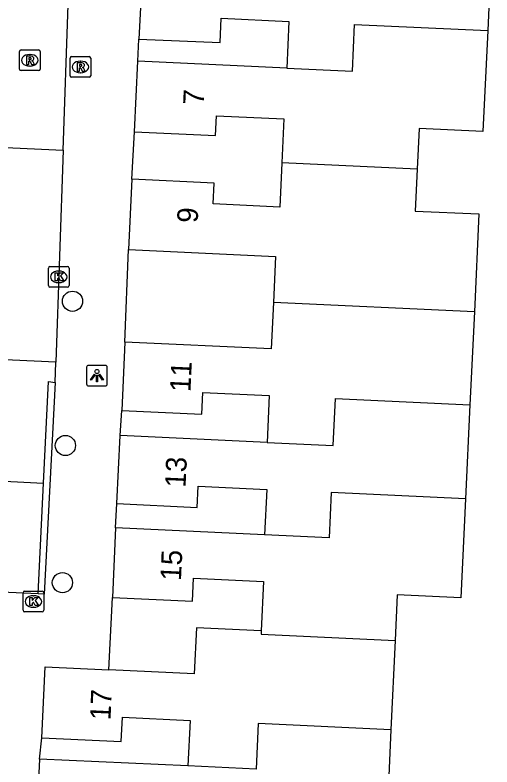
# Model space of a CAD drawing. Extents: x 162990 to 165007, y 383433 to 384336.
# Drawn here: x 164773.82 to 164796.91, y 383817.21 to 383853.63 of the extents above; entities that cross this region are included whole.
import ezdxf

# ---------------------------------------------------------------- set-up
doc = ezdxf.new("R2010")
doc.units = 0
for name, color, linetype in [('IMGEO_Boom', 7, 'Continuous'), ('IMGEO_Kolk', 7, 'Continuous'), ('IMGEO_Lichtpunt', 7, 'Continuous'), ('IMGEO_Muur', 7, 'Continuous'), ('IMGEO_Pand', 7, 'Continuous'), ('IMGEO_Pand_nummerreeks', 7, 'Continuous'), ('IMGEO_Rijbaan_lokaal_open', 7, 'Continuous'), ('IMGEO_Rioolput', 7, 'Continuous'), ('IMGEO_Voetpad_open', 7, 'Continuous')]:
    doc.layers.add(name, color=color, linetype=linetype)

msp = doc.modelspace()

# ---------------------------------------------------------------- linework, layer by layer
at = {"layer": 'IMGEO_Boom'}
for centre in [(164776.603, 383839.768), (164776.257, 383832.781), (164776.113, 383826.138)]:
    msp.add_circle(centre, 0.489, dxfattribs=at)
at = {"layer": 'IMGEO_Kolk'}
for p, q in [((164775.433, 383840.523), (164775.433, 383841.375)), ((164775.508, 383841.449), (164776.36, 383841.449)), ((164775.921, 383841.229), (164775.946, 383841.229)), ((164776.434, 383841.375), (164776.434, 383840.523)), ((164776.36, 383840.449), (164775.508, 383840.449)), ((164775.944, 383840.669), (164775.919, 383840.669)), ((164774.208, 383824.798), (164774.208, 383825.65)), ((164774.283, 383825.724), (164775.135, 383825.724)), ((164774.696, 383825.504), (164774.721, 383825.504)), ((164775.209, 383825.65), (164775.209, 383824.798)), ((164774.719, 383824.944), (164774.694, 383824.944)), ((164775.135, 383824.724), (164774.283, 383824.724))]:
    msp.add_line(p, q, dxfattribs=at)
for points in [[(164775.433, 383840.523), (164775.433, 383841.375)], [(164775.508, 383841.449), (164776.36, 383841.449)], [(164775.754, 383841.149), (164775.877, 383841.149), (164775.877, 383840.998), (164776.007, 383841.149), (164776.171, 383841.149), (164776.025, 383840.998), (164776.178, 383840.749), (164776.026, 383840.749), (164775.941, 383840.913), (164775.877, 383840.846), (164775.877, 383840.749), (164775.754, 383840.749), (164775.754, 383841.149)], [(164776.434, 383841.375), (164776.434, 383840.523)], [(164776.36, 383840.449), (164775.508, 383840.449)], [(164774.208, 383824.798), (164774.208, 383825.65)], [(164774.283, 383825.724), (164775.135, 383825.724)], [(164775.209, 383825.65), (164775.209, 383824.798)], [(164774.529, 383825.424), (164774.652, 383825.424), (164774.652, 383825.273), (164774.782, 383825.424), (164774.946, 383825.424), (164774.8, 383825.273), (164774.953, 383825.024), (164774.801, 383825.024), (164774.716, 383825.188), (164774.652, 383825.121), (164774.652, 383825.024), (164774.529, 383825.024), (164774.529, 383825.424)], [(164775.135, 383824.724), (164774.283, 383824.724)]]:
    msp.add_lwpolyline(points, dxfattribs=at)
for centre, start, end in [((164775.51, 383841.373), 91.552, 178.448), ((164775.51, 383841.373), 91.552, 178.448), ((164776.358, 383841.373), 1.552, 88.448), ((164776.358, 383841.373), 1.552, 88.448), ((164775.51, 383840.525), 181.552, 268.448), ((164775.51, 383840.525), 181.552, 268.448), ((164776.358, 383840.525), 271.552, 358.448), ((164776.358, 383840.525), 271.552, 358.448), ((164774.285, 383825.648), 91.552, 178.448), ((164774.285, 383825.648), 91.552, 178.448), ((164775.133, 383825.648), 1.552, 88.448), ((164775.133, 383825.648), 1.552, 88.448), ((164774.285, 383824.8), 181.552, 268.448), ((164774.285, 383824.8), 181.552, 268.448), ((164775.133, 383824.8), 271.552, 358.448), ((164775.133, 383824.8), 271.552, 358.448)]:
    msp.add_arc(centre, 0.0765, start, end, dxfattribs=at)
for centre, major_axis, ratio, start_param, end_param in [((164775.92, 383840.949), (-0.387, 0.002), 0.722429, 4.712389, 7.853982), ((164775.945, 383840.949), (-0.39, 0.002), 0.717154, 1.570796, 4.712389), ((164774.695, 383825.224), (-0.387, 0.002), 0.722429, 4.712389, 7.853982), ((164774.72, 383825.224), (-0.39, 0.002), 0.717154, 1.570796, 4.712389)]:
    msp.add_ellipse(centre, major_axis=major_axis, ratio=ratio, start_param=start_param, end_param=end_param, dxfattribs=at)
at = {"layer": 'IMGEO_Lichtpunt'}
for p, q in [((164777.286, 383836.568), (164777.286, 383835.761)), ((164777.286, 383836.568), (164777.286, 383835.761)), ((164778.188, 383836.663), (164777.38, 383836.663)), ((164778.188, 383836.663), (164777.38, 383836.663)), ((164778.282, 383835.761), (164778.282, 383836.568)), ((164778.282, 383835.761), (164778.282, 383836.568)), ((164777.38, 383835.667), (164778.188, 383835.667)), ((164777.38, 383835.667), (164778.188, 383835.667))]:
    msp.add_line(p, q, dxfattribs=at)
for points in [[(164777.66, 383836.232), (164777.699, 383836.204), (164777.511, 383835.942), (164777.473, 383835.969), (164777.66, 383836.232)], [(164777.762, 383836.184), (164777.809, 383836.184), (164777.809, 383835.862), (164777.762, 383835.862), (164777.762, 383836.184)], [(164777.872, 383836.204), (164777.91, 383836.231), (164778.097, 383835.969), (164778.058, 383835.941), (164777.872, 383836.204)]]:
    msp.add_lwpolyline(points, dxfattribs=at)
msp.add_circle((164777.785, 383836.366), 0.0994, dxfattribs=at)
for centre, start, end in [((164777.38, 383836.568), 90, 180), ((164777.38, 383836.568), 90, 180), ((164778.188, 383836.568), 0, 90), ((164778.188, 383836.568), 0, 90), ((164777.38, 383835.761), 180, 270), ((164777.38, 383835.761), 180, 270), ((164778.188, 383835.761), 270, 0), ((164778.188, 383835.761), 270, 360)]:
    msp.add_arc(centre, 0.0946, start, end, dxfattribs=at)
at = {"layer": 'IMGEO_Muur'}
for points in [[(164775.755, 383835.83), (164775.232, 383825.58), (164774.935, 383825.594)], [(164775.201, 383830.957), (164775.446, 383835.885), (164775.755, 383835.83)], [(164774.935, 383825.594), (164775.201, 383830.957)]]:
    msp.add_lwpolyline(points, dxfattribs=at)
at = {"layer": 'IMGEO_Pand'}
for points in [[(164796.913, 383857.315), (164796.706, 383852.884)], [(164779.985, 383855.845), (164779.818, 383852.469)], [(164779.818, 383852.469), (164783.747, 383852.307), (164783.802, 383853.476), (164787.08, 383853.323), (164786.975, 383851.062)], [(164786.975, 383851.062), (164790.157, 383850.91), (164790.263, 383853.179), (164796.706, 383852.884)], [(164796.706, 383852.884), (164796.478, 383847.994), (164793.386, 383848.138), (164793.294, 383846.162)], [(164779.61, 383847.979), (164779.77, 383851.398)], [(164786.975, 383851.062), (164779.77, 383851.398)], [(164779.61, 383847.979), (164783.527, 383847.797), (164783.572, 383848.756), (164786.836, 383848.604), (164786.737, 383846.468)], [(164786.737, 383846.468), (164786.637, 383844.331), (164783.407, 383844.482), (164783.454, 383845.49), (164779.477, 383845.675)], [(164793.294, 383846.162), (164786.737, 383846.468)], [(164793.294, 383846.162), (164793.199, 383844.137), (164796.281, 383843.994), (164796.06, 383839.255)], [(164779.477, 383845.675), (164779.318, 383842.271)], [(164779.318, 383842.271), (164786.437, 383841.939), (164786.333, 383839.7)], [(164786.333, 383839.7), (164786.228, 383837.459), (164779.143, 383837.79)], [(164796.06, 383839.255), (164786.333, 383839.7)], [(164796.06, 383839.255), (164795.849, 383834.751)], [(164779.143, 383837.79), (164778.988, 383834.473)], [(164778.988, 383834.473), (164782.866, 383834.292), (164782.916, 383835.355), (164786.131, 383835.205), (164786.025, 383832.932)], [(164786.025, 383832.932), (164789.231, 383832.779), (164789.337, 383835.055), (164795.849, 383834.751)], [(164795.849, 383834.751), (164795.637, 383830.204)], [(164778.754, 383829.964), (164778.908, 383833.264)], [(164786.025, 383832.932), (164778.908, 383833.264)], [(164778.754, 383829.964), (164782.645, 383829.783), (164782.693, 383830.811), (164786.004, 383830.657), (164785.902, 383828.456)], [(164795.637, 383830.204), (164789.125, 383830.509), (164789.023, 383828.31), (164785.902, 383828.456)], [(164795.637, 383830.204), (164795.413, 383825.407), (164792.328, 383825.551), (164792.225, 383823.34)], [(164778.689, 383828.792), (164778.532, 383825.418)], [(164785.902, 383828.456), (164778.689, 383828.792)], [(164778.532, 383825.418), (164782.415, 383825.237), (164782.467, 383826.349), (164785.85, 383826.191), (164785.739, 383823.812)], [(164785.739, 383823.812), (164782.601, 383823.958), (164782.497, 383821.729), (164778.364, 383821.921)], [(164785.739, 383823.812), (164785.732, 383823.64), (164792.225, 383823.34)], [(164792.225, 383823.34), (164792.023, 383819.005)], [(164775.118, 383818.626), (164775.278, 383822.065), (164778.364, 383821.921)], [(164775.118, 383818.626), (164778.962, 383818.447), (164779.016, 383819.62), (164782.295, 383819.467), (164782.192, 383817.259)], [(164792.023, 383819.005), (164785.593, 383819.309), (164785.491, 383817.106), (164782.192, 383817.259)], [(164792.023, 383819.005), (164791.815, 383814.55)], [(164775.005, 383817.594), (164774.849, 383814.253)], [(164782.192, 383817.259), (164775.005, 383817.594)]]:
    msp.add_lwpolyline(points, dxfattribs=at)
at = {"layer": 'IMGEO_Rijbaan_lokaal_open'}
for points in [[(164776.145, 383847.084), (164776.389, 383854.13)], [(164760.124, 383847.832), (164776.145, 383847.084)], [(164775.789, 383836.816), (164759.666, 383837.568)], [(164775.755, 383835.83), (164775.789, 383836.816)], [(164754.675, 383832.001), (164775.201, 383830.957)]]:
    msp.add_lwpolyline(points, dxfattribs=at)
at = {"layer": 'IMGEO_Rioolput'}
for p, q in [((164774.033, 383851.013), (164774.033, 383851.865)), ((164774.108, 383851.939), (164774.96, 383851.939)), ((164774.521, 383851.719), (164774.546, 383851.719)), ((164775.034, 383851.865), (164775.034, 383851.013)), ((164776.485, 383850.69), (164776.485, 383851.542)), ((164776.56, 383851.616), (164777.412, 383851.616)), ((164776.973, 383851.396), (164776.998, 383851.396)), ((164777.486, 383851.542), (164777.486, 383850.69)), ((164774.544, 383851.159), (164774.519, 383851.159)), ((164774.96, 383850.939), (164774.108, 383850.939)), ((164777.412, 383850.616), (164776.56, 383850.616)), ((164776.996, 383850.836), (164776.971, 383850.836))]:
    msp.add_line(p, q, dxfattribs=at)
for points in [[(164774.033, 383851.013), (164774.033, 383851.865)], [(164774.108, 383851.939), (164774.96, 383851.939)], [(164775.034, 383851.865), (164775.034, 383851.013)], [(164774.622, 383851.637), (164774.37, 383851.639), (164774.37, 383851.239)], [(164774.37, 383851.239), (164774.494, 383851.239), (164774.494, 383851.401), (164774.505, 383851.401)], [(164774.548, 383851.558), (164774.494, 383851.558), (164774.494, 383851.477)], [(164774.494, 383851.477), (164774.546, 383851.477)], [(164774.552, 383851.372), (164774.623, 383851.239), (164774.763, 383851.239), (164774.698, 383851.365)], [(164776.485, 383850.69), (164776.485, 383851.542)], [(164776.56, 383851.616), (164777.412, 383851.616)], [(164777.074, 383851.314), (164776.822, 383851.316), (164776.822, 383850.916)], [(164777.486, 383851.542), (164777.486, 383850.69)], [(164776.822, 383850.916), (164776.946, 383850.916), (164776.946, 383851.078), (164776.957, 383851.078)], [(164777, 383851.235), (164776.946, 383851.235), (164776.946, 383851.154)], [(164776.946, 383851.154), (164776.998, 383851.154)], [(164777.004, 383851.049), (164777.075, 383850.916), (164777.215, 383850.916), (164777.15, 383851.042)], [(164774.96, 383850.939), (164774.108, 383850.939)], [(164777.412, 383850.616), (164776.56, 383850.616)]]:
    msp.add_lwpolyline(points, dxfattribs=at)
for centre, radius, start, end in [((164774.11, 383851.863), 0.0765, 91.552, 178.448), ((164774.11, 383851.863), 0.0765, 91.552, 178.448), ((164774.958, 383851.863), 0.0765, 1.552, 88.448), ((164774.958, 383851.863), 0.0765, 1.552, 88.448), ((164774.504, 383851.348), 0.0533, 26.0293, 88.6989), ((164774.53, 383851.666), 0.19, 274.7715, 282.9687), ((164774.554, 383851.462), 0.0964, 77.0061, 93.1865), ((164774.568, 383851.519), 0.0378, 276.6634, 79.6772), ((164774.621, 383851.527), 0.109, 350.3612, 89.416), ((164774.619, 383851.527), 0.112, 277.5842, 350.9817), ((164774.603, 383851.312), 0.108, 29.5134, 73.7905), ((164776.562, 383851.54), 0.0765, 91.552, 178.448), ((164776.562, 383851.54), 0.0765, 91.552, 178.448), ((164777.073, 383851.204), 0.109, 350.3612, 89.416), ((164777.41, 383851.54), 0.0765, 1.552, 88.448), ((164777.41, 383851.54), 0.0765, 1.552, 88.448), ((164774.11, 383851.015), 0.0765, 181.552, 268.448), ((164774.11, 383851.015), 0.0765, 181.552, 268.448), ((164774.958, 383851.015), 0.0765, 271.552, 358.448), ((164774.958, 383851.015), 0.0765, 271.552, 358.448), ((164776.956, 383851.025), 0.0533, 26.0293, 88.6989), ((164776.982, 383851.343), 0.19, 274.7715, 282.9687), ((164777.006, 383851.139), 0.0964, 77.0061, 93.1865), ((164777.02, 383851.196), 0.0378, 276.6634, 79.6772), ((164777.071, 383851.204), 0.112, 277.5842, 350.9817), ((164777.055, 383850.989), 0.108, 29.5134, 73.7905), ((164776.562, 383850.692), 0.0765, 181.552, 268.448), ((164776.562, 383850.692), 0.0765, 181.552, 268.448), ((164777.41, 383850.692), 0.0765, 271.552, 358.448), ((164777.41, 383850.692), 0.0765, 271.552, 358.448)]:
    msp.add_arc(centre, radius, start, end, dxfattribs=at)
for centre, major_axis, ratio, start_param, end_param in [((164774.52, 383851.439), (-0.387, 0.002), 0.722429, 4.712389, 7.853982), ((164774.545, 383851.439), (-0.39, 0.002), 0.717154, 1.570796, 4.712389), ((164776.972, 383851.116), (-0.387, 0.002), 0.722429, 4.712389, 7.853982), ((164776.997, 383851.116), (-0.39, 0.002), 0.717154, 1.570796, 4.712389)]:
    msp.add_ellipse(centre, major_axis=major_axis, ratio=ratio, start_param=start_param, end_param=end_param, dxfattribs=at)
at = {"layer": 'IMGEO_Voetpad_open'}
for points in [[(164779.77, 383851.398), (164779.818, 383852.469)], [(164779.477, 383845.675), (164779.61, 383847.979)], [(164776.145, 383847.084), (164775.789, 383836.816)], [(164779.143, 383837.79), (164779.318, 383842.271)], [(164778.908, 383833.264), (164778.988, 383834.473)], [(164778.689, 383828.792), (164778.754, 383829.964)], [(164774.935, 383825.594), (164771.742, 383825.74)], [(164778.364, 383821.921), (164778.532, 383825.418)], [(164775.005, 383817.594), (164775.118, 383818.626)]]:
    msp.add_lwpolyline(points, dxfattribs=at)

# ---------------------------------------------------------------- texts
at = {"layer": 'IMGEO_Pand_nummerreeks'}
for s, rotation, p in [('7', 87.3207, (164782.954, 383849.261)), ('9', 87.3257, (164782.661, 383843.546)), ('11', 87.3246, (164782.312, 383835.358)), ('13', 87.3281, (164782.073, 383830.727)), ('15', 87.3358, (164781.852, 383826.218)), ('17', 87.3362, (164778.44, 383819.459))]:
    msp.add_text(s, height=1, rotation=rotation, dxfattribs=at).set_placement(p)

doc.saveas('drawing.dxf')
